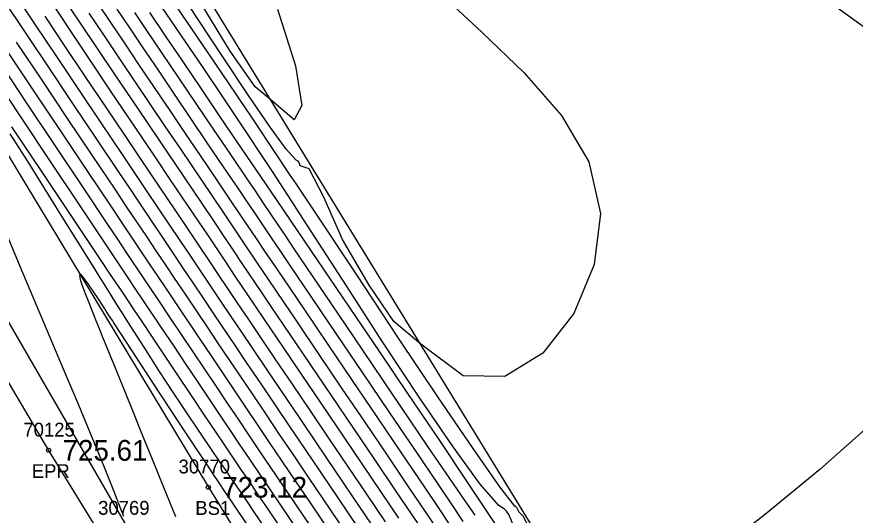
# Model space of a CAD drawing. Extents: x 1376587 to 1378239, y 1000335 to 1003031.
# Drawn here: x 1377061.8 to 1377122.4, y 1002174.4 to 1002210.4 of the extents above; entities that cross this region are included whole.
import ezdxf

# ---------------------------------------------------------------- set-up
doc = ezdxf.new("R2010")
doc.units = 0
for name, color, linetype in [('RD_DTM_BkLn2', 7, 'Continuous'), ('RD_DTM_BkLn_txCode', 7, 'Continuous'), ('RD_DTM_Major1', 7, 'Continuous'), ('RD_DTM_Minor1', 7, 'Continuous'), ('RD_EX_Road', 7, 'Continuous'), ('RD_EX_Road_txCode', 7, 'Continuous'), ('RD_EX_TX_Misc_ELEV', 7, 'Continuous'), ('RD_EX_TX_Road_ELEV', 7, 'Continuous'), ('RD_SMD_Locator', 7, 'Continuous')]:
    doc.layers.add(name, color=color, linetype=linetype)

msp = doc.modelspace()

# ---------------------------------------------------------------- linework, layer by layer
at = {"layer": 'RD_DTM_BkLn2'}
for points in [[(1377334.808, 1002026.055), (1377284.229, 1002013.339), (1377249.257, 1001988.727), (1377213.659, 1001973.589), (1377188.957, 1002014.33), (1377158.44, 1002070.963), (1377139.047, 1002104.941), (1377113.892, 1002149.475), (1377071.66, 1002218.399), (1377041.895, 1002260.076), (1377023.693, 1002288.088), (1377010.927, 1002302.495), (1376992.725, 1002332.02), (1376976.352, 1002351.559)], [(1376977.592, 1002343.743), (1376991.525, 1002318.779), (1377012.226, 1002283.102), (1377032.893, 1002247.364), (1377053.281, 1002213.6), (1377075.695, 1002176.413), (1377096.747, 1002142.056), (1377117.513, 1002106.979), (1377138.493, 1002071.226), (1377160.243, 1002035.712), (1377181.074, 1001999.107), (1377204.311, 1001959.476)], [(1376971.766, 1002339.684), (1376984.16, 1002314.581), (1377005.368, 1002280.112), (1377027.082, 1002243.848), (1377048.279, 1002210.776), (1377069.87, 1002173.423), (1377092.065, 1002138.92), (1377112.017, 1002104.252), (1377133.641, 1002068.495), (1377155.53, 1002032.726), (1377177.087, 1001996.618), (1377201.678, 1001958.67), (1377205.328, 1001957.618)]]:
    msp.add_lwpolyline(points, dxfattribs=at)
at = {"layer": 'RD_DTM_Major1'}
for points in [[(1377065.284, 1002211.722), (1377066.489, 1002209.913), (1377067.714, 1002208.08), (1377068.942, 1002206.245), (1377070.159, 1002204.431), (1377071.215, 1002202.86), (1377072.249, 1002201.324), (1377073.26, 1002199.823), (1377075.213, 1002196.925), (1377076.153, 1002195.53), (1377076.812, 1002194.551), (1377077.466, 1002193.579), (1377078.125, 1002192.599), (1377079.49, 1002190.57), (1377080.214, 1002189.496), (1377081.584, 1002187.463), (1377083.046, 1002185.297), (1377084.572, 1002183.039), (1377087.691, 1002178.425), (1377089.226, 1002176.155), (1377090.399, 1002174.422), (1377091.55, 1002172.719)], [(1377096.733, 1002173.304), (1377095.959, 1002174.474), (1377095.193, 1002175.626), (1377094.426, 1002176.777), (1377092.317, 1002179.929), (1377090.169, 1002183.12), (1377088.031, 1002186.284), (1377085.951, 1002189.354), (1377081.63, 1002195.719), (1377080.616, 1002197.214), (1377079.13, 1002199.407), (1377077.832, 1002201.324), (1377076.51, 1002203.276), (1377075.189, 1002205.229), (1377073.892, 1002207.148), (1377072.644, 1002208.997), (1377071.47, 1002210.742)], [(1377085.617, 1002173.179), (1377084.045, 1002175.505), (1377082.93, 1002177.154), (1377081.865, 1002178.729), (1377080.846, 1002180.239), (1377079.868, 1002181.689), (1377078.926, 1002183.087), (1377078.015, 1002184.44), (1377077.193, 1002185.664), (1377076.389, 1002186.862), (1377075.599, 1002188.042), (1377074.816, 1002189.21), (1377074.036, 1002190.374), (1377073.255, 1002191.541), (1377072.599, 1002192.518), (1377071.931, 1002193.514), (1377071.24, 1002194.543), (1377070.518, 1002195.619), (1377069.757, 1002196.753), (1377068.949, 1002197.96), (1377067.302, 1002200.421), (1377065.525, 1002203.083), (1377063.681, 1002205.847), (1377061.837, 1002208.615)], [(1377080.876, 1002171.864), (1377078.974, 1002174.667), (1377078.415, 1002175.492), (1377077.886, 1002176.269), (1377077.384, 1002177.009), (1377076.902, 1002177.718), (1377076.435, 1002178.406), (1377075.978, 1002179.081), (1377075.042, 1002180.466), (1377074.102, 1002181.867), (1377073.137, 1002183.321), (1377072.126, 1002184.865), (1377071.046, 1002186.538), (1377069.877, 1002188.376), (1377069.486, 1002188.996), (1377069.083, 1002189.639), (1377068.666, 1002190.306), (1377068.233, 1002190.999), (1377067.784, 1002191.72), (1377067.318, 1002192.471), (1377065.067, 1002196.1), (1377062.661, 1002199.943), (1377061.366, 1002201.963)], [(1377060.105, 1002197.107), (1377062.074, 1002192.404), (1377063.979, 1002187.902), (1377065.213, 1002184.977), (1377066.307, 1002182.365), (1377067.27, 1002180.044), (1377068.109, 1002177.992), (1377068.833, 1002176.187), (1377069.448, 1002174.606), (1377069.485, 1002174.511), (1377069.52, 1002174.418), (1377069.556, 1002174.325)]]:
    msp.add_lwpolyline(points, dxfattribs=at)
at = {"layer": 'RD_DTM_Minor1'}
for points in [[(1377082.32, 1002199.66), (1377082.27, 1002199.83), (1377082.228, 1002199.935), (1377082.189, 1002199.993), (1377082.148, 1002200.024), (1377082.1, 1002200.047), (1377082.04, 1002200.081), (1377081.323, 1002200.875), (1377080.108, 1002202.536), (1377078.542, 1002204.816), (1377076.778, 1002207.465), (1377074.965, 1002210.233), (1377073.253, 1002212.872)], [(1377087.535, 1002173.669), (1377086.111, 1002175.774), (1377084.817, 1002177.688), (1377083.552, 1002179.56), (1377082.322, 1002181.38), (1377079.991, 1002184.835), (1377078.9, 1002186.454), (1377078.112, 1002187.626), (1377077.35, 1002188.761), (1377076.606, 1002189.869), (1377075.147, 1002192.045), (1377074.417, 1002193.132), (1377073.653, 1002194.269), (1377072.871, 1002195.431), (1377072.065, 1002196.63), (1377071.228, 1002197.875), (1377070.352, 1002199.18), (1377069.43, 1002200.554), (1377067.947, 1002202.767), (1377066.388, 1002205.1), (1377064.795, 1002207.487), (1377063.211, 1002209.865), (1377061.68, 1002212.167)], [(1377097.792, 1002173.465), (1377097.581, 1002174.068), (1377097.406, 1002174.451), (1377097.248, 1002174.681), (1377097.086, 1002174.824), (1377096.9, 1002174.949), (1377096.672, 1002175.121), (1377095.346, 1002176.635), (1377093.38, 1002179.335), (1377090.977, 1002182.865), (1377088.339, 1002186.867), (1377085.668, 1002190.985), (1377082.57, 1002195.785), (1377081.438, 1002197.529), (1377080.368, 1002199.171), (1377079.847, 1002199.965), (1377078.284, 1002202.332), (1377076.784, 1002204.58), (1377075.357, 1002206.701), (1377074.015, 1002208.685), (1377071.629, 1002212.199)], [(1377092.412, 1002212.181), (1377095.447, 1002209.316), (1377098.514, 1002206.392), (1377101.223, 1002203.305), (1377103.189, 1002199.95), (1377104.023, 1002196.224), (1377103.564, 1002192.534), (1377102.098, 1002188.982), (1377099.869, 1002186.1), (1377097.12, 1002184.416), (1377094.097, 1002184.462), (1377091.042, 1002186.767), (1377089.099, 1002188.392), (1377087.32, 1002191.022), (1377085.396, 1002194.325), (1377084.03, 1002197.395), (1377082.991, 1002199.435), (1377082.32, 1002199.66)], [(1377086.576, 1002173.424), (1377085.076, 1002175.642), (1377083.87, 1002177.427), (1377082.705, 1002179.15), (1377081.581, 1002180.813), (1377080.499, 1002182.417), (1377079.458, 1002183.961), (1377078.458, 1002185.447), (1377077.652, 1002186.645), (1377076.102, 1002188.957), (1377075.345, 1002190.086), (1377074.592, 1002191.209), (1377073.837, 1002192.334), (1377073.128, 1002193.39), (1377072.403, 1002194.469), (1377071.656, 1002195.582), (1377070.876, 1002196.743), (1377070.057, 1002197.964), (1377069.189, 1002199.257), (1377067.624, 1002201.596), (1377065.955, 1002204.094), (1377064.236, 1002206.669), (1377062.523, 1002209.242), (1377060.869, 1002211.73)], [(1377067.636, 1002211.505), (1377068.625, 1002210.025), (1377069.633, 1002208.521), (1377070.658, 1002206.995), (1377071.776, 1002205.332), (1377072.903, 1002203.66), (1377074.03, 1002201.99), (1377075.148, 1002200.333), (1377076.249, 1002198.704), (1377077.322, 1002197.113), (1377077.93, 1002196.211), (1377078.534, 1002195.315), (1377079.141, 1002194.413), (1377079.761, 1002193.494), (1377080.401, 1002192.545), (1377081.068, 1002191.555), (1377082.635, 1002189.234), (1377084.323, 1002186.735), (1377086.083, 1002184.131), (1377087.866, 1002181.495), (1377089.622, 1002178.897), (1377091.304, 1002176.409), (1377092.292, 1002174.947), (1377093.248, 1002173.53)], [(1377098.125, 1002174.634), (1377098.081, 1002174.761), (1377098.043, 1002174.845), (1377098.005, 1002174.901), (1377097.963, 1002174.944), (1377097.911, 1002174.988), (1377097.845, 1002175.049), (1377096.764, 1002176.435), (1377094.826, 1002179.204), (1377092.285, 1002182.952), (1377089.397, 1002187.274), (1377086.414, 1002191.765), (1377083.066, 1002196.815), (1377082.055, 1002198.336), (1377081.569, 1002199.067), (1377080.626, 1002200.481), (1377078.855, 1002203.126), (1377077.204, 1002205.581), (1377075.676, 1002207.844), (1377073.007, 1002211.786)], [(1377080.682, 1002210.985), (1377081.989, 1002206.899), (1377082.438, 1002204.026), (1377081.899, 1002202.987), (1377080.238, 1002204.399), (1377079.066, 1002205.371), (1377077.273, 1002207.949), (1377075.243, 1002211.279)], [(1377120.539, 1002211.541), (1377123.12, 1002209.697)], [(1377064.592, 1002211.104), (1377065.921, 1002209.11), (1377067.267, 1002207.094), (1377068.606, 1002205.093), (1377069.914, 1002203.141), (1377070.93, 1002201.629), (1377071.914, 1002200.166), (1377072.867, 1002198.75), (1377074.695, 1002196.038), (1377075.574, 1002194.732), (1377076.256, 1002193.717), (1377076.935, 1002192.707), (1377077.618, 1002191.691), (1377079.031, 1002189.588), (1377079.779, 1002188.477), (1377081.054, 1002186.585), (1377082.408, 1002184.58), (1377083.818, 1002182.491), (1377086.729, 1002178.186), (1377088.187, 1002176.029), (1377089.447, 1002174.167)], [(1377067.061, 1002210.712), (1377068.166, 1002209.057), (1377069.284, 1002207.388), (1377070.406, 1002205.716), (1377071.496, 1002204.095), (1377072.578, 1002202.489), (1377073.648, 1002200.903), (1377076.735, 1002196.324), (1377077.369, 1002195.383), (1377077.999, 1002194.448), (1377079.279, 1002192.546), (1377079.947, 1002191.555), (1377080.644, 1002190.521), (1377082.111, 1002188.346), (1377083.685, 1002186.015), (1377085.327, 1002183.586), (1377086.997, 1002181.116), (1377088.656, 1002178.662), (1377090.265, 1002176.282), (1377091.347, 1002174.681), (1377092.402, 1002173.122)], [(1377069.091, 1002210.983), (1377069.99, 1002209.642), (1377070.915, 1002208.265), (1377072.056, 1002206.57), (1377073.225, 1002204.836), (1377074.409, 1002203.082), (1377075.594, 1002201.327), (1377076.768, 1002199.59), (1377077.916, 1002197.89), (1377078.495, 1002197.032), (1377079.071, 1002196.179), (1377079.65, 1002195.319), (1377080.241, 1002194.444), (1377080.849, 1002193.542), (1377081.483, 1002192.603), (1377083.153, 1002190.13), (1377084.958, 1002187.46), (1377086.837, 1002184.68), (1377088.733, 1002181.876), (1377090.588, 1002179.132), (1377092.342, 1002176.535), (1377093.232, 1002175.218), (1377094.09, 1002173.945)], [(1377070.357, 1002210.749), (1377071.18, 1002209.524), (1377072.338, 1002207.805), (1377073.546, 1002206.015), (1377074.787, 1002204.178), (1377076.041, 1002202.322), (1377077.291, 1002200.471), (1377078.519, 1002198.652), (1377079.065, 1002197.842), (1377079.609, 1002197.036), (1377080.156, 1002196.223), (1377080.712, 1002195.397), (1377081.284, 1002194.548), (1377081.877, 1002193.667), (1377083.652, 1002191.033), (1377085.571, 1002188.187), (1377087.569, 1002185.229), (1377089.581, 1002182.256), (1377091.542, 1002179.366), (1377093.387, 1002176.659), (1377094.18, 1002175.501), (1377094.947, 1002174.383)], [(1377088.492, 1002173.916), (1377087.149, 1002175.903), (1377085.77, 1002177.941), (1377084.406, 1002179.959), (1377083.068, 1002181.938), (1377081.77, 1002183.861), (1377080.523, 1002185.709), (1377079.341, 1002187.464), (1377078.572, 1002188.607), (1377077.831, 1002189.709), (1377077.112, 1002190.781), (1377076.404, 1002191.834), (1377075.701, 1002192.881), (1377074.995, 1002193.932), (1377074.175, 1002195.152), (1377073.334, 1002196.4), (1377071.574, 1002199.017), (1377070.643, 1002200.402), (1377069.671, 1002201.848), (1377068.275, 1002203.933), (1377066.825, 1002206.1), (1377065.356, 1002208.301), (1377063.901, 1002210.485)], [(1377084.658, 1002172.934), (1377083.017, 1002175.362), (1377081.999, 1002176.869), (1377081.035, 1002178.295), (1377080.118, 1002179.653), (1377079.24, 1002180.954), (1377078.394, 1002182.21), (1377077.572, 1002183.433), (1377076.735, 1002184.68), (1377075.911, 1002185.91), (1377075.096, 1002187.126), (1377073.478, 1002189.544), (1377072.667, 1002190.756), (1377072.065, 1002191.654), (1377071.451, 1002192.569), (1377070.817, 1002193.515), (1377069.455, 1002195.548), (1377068.71, 1002196.66), (1377066.984, 1002199.242), (1377065.098, 1002202.067), (1377063.13, 1002205.019), (1377061.156, 1002207.983)], [(1377083.702, 1002172.685), (1377081.994, 1002175.212), (1377081.077, 1002176.569), (1377080.215, 1002177.846), (1377079.399, 1002179.055), (1377078.619, 1002180.212), (1377077.866, 1002181.33), (1377077.132, 1002182.422), (1377076.278, 1002183.694), (1377075.433, 1002184.955), (1377074.594, 1002186.21), (1377073.755, 1002187.464), (1377072.915, 1002188.721), (1377072.068, 1002189.986), (1377071.521, 1002190.804), (1377070.963, 1002191.637), (1377069.784, 1002193.398), (1377069.149, 1002194.347), (1377068.474, 1002195.356), (1377066.667, 1002198.061), (1377064.673, 1002201.049), (1377062.58, 1002204.189), (1377060.477, 1002207.347)], [(1377082.749, 1002172.43), (1377080.976, 1002175.054), (1377078.689, 1002178.442), (1377078.005, 1002179.459), (1377077.343, 1002180.442), (1377076.696, 1002181.405), (1377074.954, 1002184.005), (1377074.086, 1002185.302), (1377073.216, 1002186.605), (1377072.338, 1002187.919), (1377070.961, 1002189.979), (1377070.462, 1002190.725), (1377069.948, 1002191.494), (1377069.412, 1002192.294), (1377068.255, 1002194.025), (1377066.374, 1002196.839), (1377064.284, 1002199.97), (1377062.083, 1002203.27), (1377059.869, 1002206.591)], [(1377081.802, 1002172.168), (1377079.961, 1002174.893), (1377079.266, 1002175.923), (1377078.614, 1002176.89), (1377077.997, 1002177.805), (1377076.837, 1002179.529), (1377076.279, 1002180.36), (1377075.379, 1002181.702), (1377074.483, 1002183.041), (1377073.584, 1002184.386), (1377071.752, 1002187.13), (1377070.805, 1002188.547), (1377070.382, 1002189.18), (1377069.504, 1002190.493), (1377068.559, 1002191.905), (1377068.053, 1002192.662), (1377066.07, 1002195.627), (1377063.846, 1002198.954), (1377061.486, 1002202.491)], [(1377079.912, 1002171.619), (1377077.759, 1002174.823), (1377077.32, 1002175.477), (1377076.894, 1002176.114), (1377076.479, 1002176.736), (1377076.072, 1002177.345), (1377075.672, 1002177.946), (1377075.277, 1002178.539), (1377074.077, 1002180.349), (1377072.919, 1002182.104), (1377071.812, 1002183.79), (1377070.763, 1002185.393), (1377069.781, 1002186.9), (1377068.873, 1002188.296), (1377068.76, 1002188.471), (1377068.648, 1002188.643), (1377068.538, 1002188.813), (1377068.321, 1002189.147), (1377068.215, 1002189.309), (1377067.77, 1002189.993), (1377067.366, 1002190.603), (1377067.016, 1002191.116), (1377066.73, 1002191.508), (1377066.521, 1002191.755), (1377066.399, 1002191.835), (1377066.374, 1002191.725), (1377066.44, 1002191.437), (1377066.584, 1002190.997), (1377066.791, 1002190.432), (1377067.048, 1002189.77), (1377067.341, 1002189.036), (1377067.568, 1002188.472), (1377067.807, 1002187.885), (1377068.055, 1002187.274), (1377068.314, 1002186.638), (1377068.583, 1002185.979), (1377068.86, 1002185.295), (1377069.485, 1002183.752), (1377070.153, 1002182.095), (1377070.867, 1002180.322), (1377071.631, 1002178.432), (1377072.447, 1002176.422), (1377073.317, 1002174.29)], [(1377123.734, 1002181.12), (1377119.883, 1002177.696), (1377115.953, 1002174.46), (1377112.19, 1002171.535), (1377110.122, 1002170.01), (1377108.195, 1002168.765), (1377106.407, 1002167.928), (1377104.755, 1002167.625), (1377103.236, 1002167.985), (1377101.846, 1002169.134), (1377100.964, 1002169.896), (1377100.174, 1002171.023), (1377099.486, 1002172.286), (1377098.908, 1002173.461), (1377098.451, 1002174.319), (1377098.125, 1002174.634)]]:
    msp.add_lwpolyline(points, dxfattribs=at)
at = {"layer": 'RD_EX_Road'}
msp.add_lwpolyline([(1377350.339, 1001708.261), (1377317.923, 1001758.892), (1377286.961, 1001809.893), (1377254.767, 1001863.401), (1377224.604, 1001914.857), (1377192.26, 1001967.361), (1377160.973, 1002019.841), (1377129.715, 1002070.663), (1377099.389, 1002121.709), (1377064.159, 1002179.082), (1377033.485, 1002231.09), (1377014.7, 1002262.97), (1377013.314, 1002264.907)], dxfattribs=at)
at = {"layer": 'RD_SMD_Locator'}
for centre in [(1377064.159, 1002179.082), (1377075.695, 1002176.413)]:
    msp.add_circle(centre, 0.15, dxfattribs=at)

# ---------------------------------------------------------------- texts
at = {"layer": 'RD_DTM_BkLn_txCode'}
for s, p in [('30770', (1377073.538, 1002177.413)), ('30769', (1377067.728, 1002174.423)), ('BS1', (1377074.75, 1002174.413))]:
    msp.add_text(s, height=1, dxfattribs=at).set_placement(p)
at = {"layer": 'RD_EX_Road_txCode'}
for s, p in [('70125', (1377062.324, 1002180.082)), ('EPR', (1377062.931, 1002177.082))]:
    msp.add_text(s, height=1, dxfattribs=at).set_placement(p)
at = {"layer": 'RD_EX_TX_Misc_ELEV'}
msp.add_text('723.12', height=1.5, dxfattribs=at).set_placement((1377076.695, 1002175.663))
at = {"layer": 'RD_EX_TX_Road_ELEV'}
msp.add_text('725.61', height=1.5, dxfattribs=at).set_placement((1377065.159, 1002178.332))

doc.saveas('drawing.dxf')
